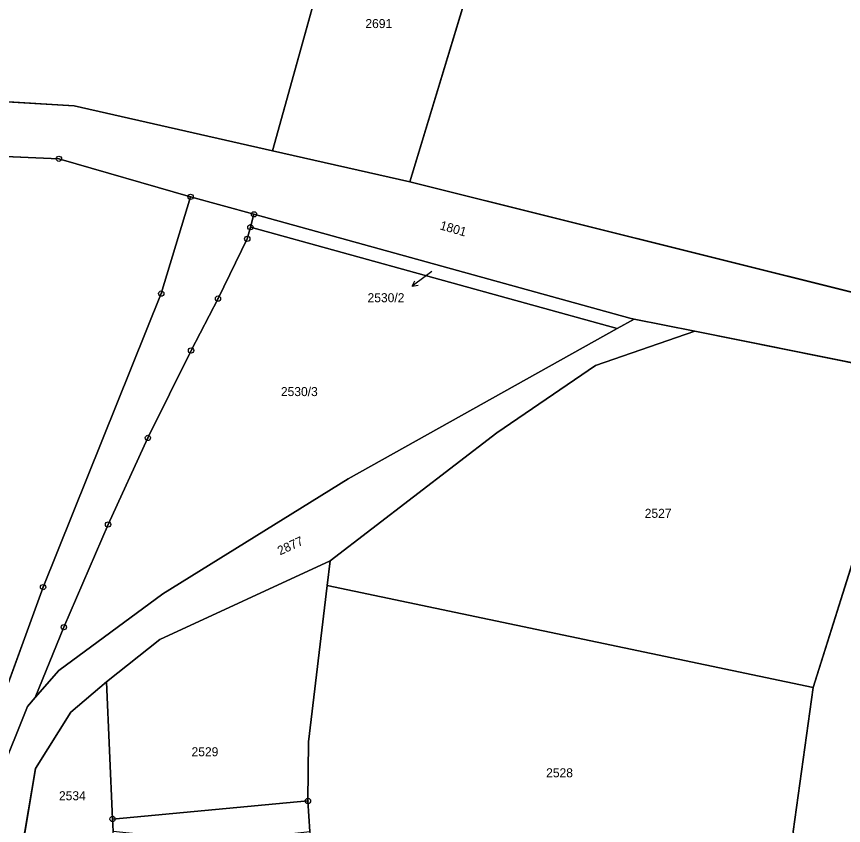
# Model space of a CAD drawing. Extents: x -689422 to -685210, y -987725 to -982160.
# Drawn here: x -688120 to -687963.9, y -985045.1 to -984892.5 of the extents above; entities that cross this region are included whole.
import ezdxf

# ---------------------------------------------------------------- set-up
doc = ezdxf.new("R2010")
doc.units = 0
for name, color, linetype in [('KN_Hranice_parcel', 7, 'Continuous'), ('KN_Parcelni cisla', 7, 'Continuous'), ('KN_Parcelni cisla_sipky', 7, 'Continuous'), ('KN_Polygon parcely', 7, 'Continuous'), ('KN_POZEMKY_ORNA PUDA', 7, 'Continuous'), ('KN_POZEMKY_OSTATNI PLOCHA', 7, 'Continuous'), ('KN_POZEMKY_TTP', 7, 'Continuous'), ('KN_VYUZITI_16_ostatni plocha_silnice', 7, 'Continuous'), ('KN_VYUZITI_17_ostatni plocha_ostatni komunikace', 7, 'Continuous'), ('KN_VYUZITI_26_ostatni plocha_jina plocha', 7, 'Continuous'), ('KN_Značky bodu BP', 7, 'Continuous')]:
    doc.layers.add(name, color=color, linetype=linetype)

msp = doc.modelspace()

# ---------------------------------------------------------------- linework, layer by layer
at = {"layer": 'KN_Hranice_parcel'}
for p, q in [((-688054.75, -984856.97), (-688071.7, -984917.84)), ((-688029.72, -984870.76), (-688045.75, -984923.73)), ((-688109.1, -984909.36), (-688135.6, -984907.8)), ((-688071.7, -984917.84), (-688109.1, -984909.36)), ((-688045.75, -984923.73), (-688071.7, -984917.84)), ((-687933.07, -984951.85), (-688045.75, -984923.73)), ((-688087.14, -984926.53), (-688075.18, -984929.83)), ((-688075.85, -984932.26), (-688075.18, -984929.83)), ((-688075.18, -984929.83), (-688004.29, -984949.41)), ((-688075.85, -984932.26), (-688006.65, -984951.37)), ((-688003.44, -984949.58), (-688006.65, -984951.37)), ((-688004.29, -984949.41), (-688003.44, -984949.58)), ((-688003.44, -984949.58), (-687992, -984951.88)), ((-688006.65, -984951.37), (-688057.41, -984979.74)), ((-687992, -984951.88), (-687951.09, -984960.09)), ((-687951.09, -984960.09), (-687969.67, -985019.07)), ((-688060.82, -984995.18), (-688061.38, -984999.83)), ((-688061.38, -984999.83), (-687969.67, -985019.07)), ((-688116.44, -985021.01), (-688111.05, -985007.71)), ((-688112.03, -985015.9), (-688116.44, -985021.01)), ((-688103.03, -985018), (-688101.87, -985043.91)), ((-688101.87, -985043.91), (-688064.99, -985040.5)), ((-688064.99, -985040.5), (-688064.65, -985046.25)), ((-688101.74, -985046.21), (-688101.87, -985043.91))]:
    msp.add_line(p, q, dxfattribs=at)
for points in [[(-688224.38, -984926.86), (-688135.11, -984918.37), (-688111.99, -984919.35), (-688087.14, -984926.53)], [(-688087.14, -984926.53), (-688092.68, -984944.78), (-688114.98, -985000.16), (-688130.72, -985043.38), (-688140.79, -985093.67), (-688146.2, -985115.12), (-688167.04, -985165.22), (-688188.83, -985206.74), (-688196.65, -985227.45)], [(-688111.05, -985007.71), (-688102.71, -984988.34), (-688095.2, -984972.01), (-688087.06, -984955.52), (-688081.97, -984945.73), (-688076.45, -984934.45), (-688075.85, -984932.26)], [(-687992, -984951.88), (-688010.74, -984958.35), (-688029.34, -984971.05), (-688060.82, -984995.18)], [(-688057.41, -984979.74), (-688092.38, -985001.41), (-688112.03, -985015.9)], [(-688060.82, -984995.18), (-688092.93, -985010.02), (-688103.03, -985018)], [(-688061.38, -984999.83), (-688064.91, -985029.35), (-688064.99, -985040.5)], [(-688103.03, -985018), (-688109.74, -985023.73), (-688116.43, -985034.39), (-688119.03, -985049.97)], [(-687969.67, -985019.07), (-687973.42, -985046.27), (-687970.54, -985067.74)], [(-688116.44, -985021.01), (-688117.91, -985022.71), (-688123.23, -985035.71)]]:
    msp.add_lwpolyline(points, dxfattribs=at)
at = {"layer": 'KN_Parcelni cisla_sipky'}
for p, q in [((-688041.63, -984940.62), (-688042.91, -984941.59)), ((-688042.91, -984941.59), (-688045.31, -984943.4)), ((-688045.31, -984943.4), (-688044.81, -984942.39)), ((-688045.31, -984943.4), (-688044.21, -984943.19))]:
    msp.add_line(p, q, dxfattribs=at)
at = {"layer": 'KN_Polygon parcely'}
for points in [[(-688020.21, -984840.51), (-688022.66, -984848.3), (-688025.6, -984857.65), (-688029.72, -984870.76), (-688045.75, -984923.73), (-687933.07, -984951.85), (-687920.13, -984929.58), (-687918.11, -984926.1), (-687895.54, -984885.62), (-687892.01, -984880.16), (-687920.52, -984865.97), (-687948.5, -984847.23), (-687990.86, -984807.63), (-687980.03, -984791.61), (-687934.69, -984827.72), (-687905.92, -984846), (-687881.59, -984864.1), (-687878.75, -984859.72), (-687886.08, -984854.31), (-687900.99, -984844.25), (-687936.37, -984819.42), (-687953.52, -984805.86), (-687979.39, -984782.71), (-688000.79, -984807.04)], [(-688130.8, -984802.1), (-688135.6, -984907.8), (-688109.1, -984909.36), (-688071.7, -984917.84), (-688054.75, -984856.97), (-688069.24, -984848.99), (-688103.56, -984830.08), (-688102.44, -984824.48)], [(-688054.75, -984856.97), (-688071.7, -984917.84), (-688045.75, -984923.73), (-688029.72, -984870.76)], [(-688087.14, -984926.53), (-688111.99, -984919.35), (-688135.11, -984918.37), (-688224.38, -984926.86), (-688221.04, -985020.73), (-688224.93, -985025.03), (-688222.87, -985075.69), (-688210.79, -985155.72), (-688200.56, -985209.85), (-688196.65, -985227.45), (-688188.83, -985206.74), (-688167.04, -985165.22), (-688146.2, -985115.12), (-688140.79, -985093.67), (-688130.72, -985043.38), (-688114.98, -985000.16), (-688092.68, -984944.78)], [(-688006.65, -984951.37), (-688003.44, -984949.58), (-688004.29, -984949.41), (-688075.18, -984929.83), (-688075.85, -984932.26)], [(-688057.41, -984979.74), (-688006.65, -984951.37), (-688075.85, -984932.26), (-688076.45, -984934.45), (-688081.97, -984945.73), (-688087.06, -984955.52), (-688095.2, -984972.01), (-688102.71, -984988.34), (-688111.05, -985007.71), (-688116.44, -985021.01), (-688112.03, -985015.9), (-688092.38, -985001.41)], [(-688010.74, -984958.35), (-688029.34, -984971.05), (-688060.82, -984995.18), (-688061.38, -984999.83), (-687969.67, -985019.07), (-687951.09, -984960.09), (-687992, -984951.88)], [(-687971.31, -985153.54), (-687972.15, -985168.6), (-687976.96, -985203.07), (-687954.78, -985204.79), (-687933.06, -985204.13), (-687920.91, -985204.87), (-687891.19, -985213.52), (-687880.52, -985142.35), (-687877.32, -985099.51), (-687865.57, -985059.05), (-687846.61, -985008.56), (-687923.44, -984968.56), (-687938.27, -984962.66), (-687951.09, -984960.09), (-687969.67, -985019.07), (-687973.42, -985046.27), (-687970.54, -985067.74), (-687968.9, -985094.24), (-687969.4, -985118.12), (-688058.44, -985104.36), (-688056.3, -985142.87)], [(-688060.82, -984995.18), (-688092.93, -985010.02), (-688103.03, -985018), (-688101.87, -985043.91), (-688064.99, -985040.5), (-688064.91, -985029.35), (-688061.38, -984999.83)], [(-688064.3, -985051.99), (-688037.79, -985054.88), (-687970.54, -985067.74), (-687973.42, -985046.27), (-687969.67, -985019.07), (-688061.38, -984999.83), (-688064.91, -985029.35), (-688064.99, -985040.5), (-688064.65, -985046.25)], [(-688103.03, -985018), (-688109.74, -985023.73), (-688116.43, -985034.39), (-688119.03, -985049.97), (-688101.54, -985049.6), (-688101.74, -985046.21), (-688101.87, -985043.91)], [(-688064.65, -985046.25), (-688064.99, -985040.5), (-688101.87, -985043.91), (-688101.74, -985046.21), (-688082.37, -985048.24)]]:
    msp.add_lwpolyline(points, close=True, dxfattribs=at)
for points in [[(-687537.11, -985161.39), (-687577.48, -985139.1), (-687603.25, -985125.69), (-687627.5, -985112.99), (-687648.4, -985100.74), (-687668.87, -985090.37), (-687673.16, -985088.01), (-687693.37, -985076.9), (-687714.49, -985065.3), (-687742.77, -985049.76), (-687769.32, -985035.17), (-687793.86, -985021.69), (-687933.07, -984951.85), (-688045.75, -984923.73), (-688071.7, -984917.84), (-688109.1, -984909.36), (-688135.6, -984907.8), (-688175.71, -984910.94), (-688216.8, -984914.64), (-688253.89, -984919.08), (-688291.84, -984923.63), (-688312.89, -984924.62), (-688430.45, -984936.4)], [(-688414.48, -984946.69), (-688406.43, -984945.6), (-688385.06, -984943.26), (-688352.86, -984939.75), (-688328.94, -984937.15), (-688289.65, -984933.1), (-688224.38, -984926.86), (-688135.11, -984918.37), (-688111.99, -984919.35), (-688087.14, -984926.53), (-688075.18, -984929.83), (-688004.29, -984949.41), (-688003.44, -984949.58), (-687992, -984951.88), (-687951.09, -984960.09)], [(-688167.67, -985179.32), (-688149.29, -985138.23), (-688141.81, -985122.23), (-688132.27, -985098.88), (-688131.38, -985079.86), (-688127.97, -985053.84), (-688123.23, -985035.71), (-688117.91, -985022.71), (-688116.44, -985021.01), (-688111.05, -985007.71), (-688102.71, -984988.34), (-688095.2, -984972.01), (-688087.06, -984955.52), (-688081.97, -984945.73), (-688076.45, -984934.45), (-688075.85, -984932.26), (-688075.18, -984929.83), (-688087.14, -984926.53), (-688092.68, -984944.78), (-688114.98, -985000.16), (-688130.72, -985043.38), (-688140.79, -985093.67), (-688146.2, -985115.12), (-688167.04, -985165.22)], [(-688029.34, -984971.05), (-688010.74, -984958.35), (-687992, -984951.88), (-688003.44, -984949.58), (-688006.65, -984951.37), (-688057.41, -984979.74), (-688092.38, -985001.41), (-688112.03, -985015.9), (-688116.44, -985021.01), (-688117.91, -985022.71), (-688123.23, -985035.71), (-688127.97, -985053.84), (-688131.38, -985079.86), (-688132.27, -985098.88), (-688141.81, -985122.23), (-688149.29, -985138.23), (-688167.67, -985179.32), (-688179.19, -985204.7)], [(-688141.37, -985138.38), (-688136.81, -985131.46), (-688135, -985127.68), (-688129.53, -985107.03), (-688119.03, -985049.97), (-688116.43, -985034.39), (-688109.74, -985023.73), (-688103.03, -985018), (-688092.93, -985010.02), (-688060.82, -984995.18), (-688029.34, -984971.05)]]:
    msp.add_lwpolyline(points, dxfattribs=at)
at = {"layer": 'KN_POZEMKY_ORNA PUDA'}
for p, q in [((-688071.7, -984917.84), (-688054.75, -984856.97)), ((-688054.75, -984856.97), (-688071.7, -984917.84)), ((-688029.72, -984870.76), (-688045.75, -984923.73)), ((-688109.1, -984909.36), (-688135.6, -984907.8)), ((-688071.7, -984917.84), (-688109.1, -984909.36)), ((-688045.75, -984923.73), (-688071.7, -984917.84)), ((-688135.11, -984918.37), (-688111.99, -984919.35)), ((-688111.99, -984919.35), (-688087.14, -984926.53)), ((-688087.14, -984926.53), (-688092.68, -984944.78)), ((-688092.68, -984944.78), (-688114.98, -985000.16)), ((-688010.74, -984958.35), (-687992, -984951.88)), ((-687992, -984951.88), (-687951.09, -984960.09)), ((-688029.34, -984971.05), (-688010.74, -984958.35)), ((-687969.67, -985019.07), (-687951.09, -984960.09)), ((-687951.09, -984960.09), (-687969.67, -985019.07)), ((-688060.82, -984995.18), (-688029.34, -984971.05)), ((-688061.38, -984999.83), (-688060.82, -984995.18)), ((-688114.98, -985000.16), (-688130.72, -985043.38)), ((-688064.91, -985029.35), (-688061.38, -984999.83)), ((-688061.38, -984999.83), (-687969.67, -985019.07)), ((-687969.67, -985019.07), (-688061.38, -984999.83)), ((-687973.42, -985046.27), (-687969.67, -985019.07)), ((-687969.67, -985019.07), (-687973.42, -985046.27)), ((-688064.99, -985040.5), (-688064.91, -985029.35)), ((-688064.65, -985046.25), (-688064.99, -985040.5))]:
    msp.add_line(p, q, dxfattribs=at)
at = {"layer": 'KN_POZEMKY_OSTATNI PLOCHA'}
for p, q in [((-688135.6, -984907.8), (-688109.1, -984909.36)), ((-688109.1, -984909.36), (-688071.7, -984917.84)), ((-688071.7, -984917.84), (-688045.75, -984923.73)), ((-688111.99, -984919.35), (-688135.11, -984918.37)), ((-688087.14, -984926.53), (-688111.99, -984919.35)), ((-688045.75, -984923.73), (-687933.07, -984951.85)), ((-688092.68, -984944.78), (-688087.14, -984926.53)), ((-688087.14, -984926.53), (-688075.18, -984929.83)), ((-688075.18, -984929.83), (-688087.14, -984926.53)), ((-688075.18, -984929.83), (-688075.85, -984932.26)), ((-688075.85, -984932.26), (-688075.18, -984929.83)), ((-688075.18, -984929.83), (-688004.29, -984949.41)), ((-688004.29, -984949.41), (-688075.18, -984929.83)), ((-688075.85, -984932.26), (-688076.45, -984934.45)), ((-688076.45, -984934.45), (-688075.85, -984932.26)), ((-688006.65, -984951.37), (-688075.85, -984932.26)), ((-688075.85, -984932.26), (-688006.65, -984951.37)), ((-688076.45, -984934.45), (-688081.97, -984945.73)), ((-688081.97, -984945.73), (-688076.45, -984934.45)), ((-688114.98, -985000.16), (-688092.68, -984944.78)), ((-688081.97, -984945.73), (-688087.06, -984955.52)), ((-688087.06, -984955.52), (-688081.97, -984945.73)), ((-688003.44, -984949.58), (-688006.65, -984951.37)), ((-688006.65, -984951.37), (-688003.44, -984949.58)), ((-688004.29, -984949.41), (-688003.44, -984949.58)), ((-688003.44, -984949.58), (-688004.29, -984949.41)), ((-688003.44, -984949.58), (-687992, -984951.88)), ((-687992, -984951.88), (-688003.44, -984949.58)), ((-688006.65, -984951.37), (-688057.41, -984979.74)), ((-688057.41, -984979.74), (-688006.65, -984951.37)), ((-687992, -984951.88), (-688010.74, -984958.35)), ((-687951.09, -984960.09), (-687992, -984951.88)), ((-688087.06, -984955.52), (-688095.2, -984972.01)), ((-688095.2, -984972.01), (-688087.06, -984955.52)), ((-688010.74, -984958.35), (-688029.34, -984971.05)), ((-688095.2, -984972.01), (-688102.71, -984988.34)), ((-688102.71, -984988.34), (-688095.2, -984972.01)), ((-688029.34, -984971.05), (-688060.82, -984995.18)), ((-688057.41, -984979.74), (-688092.38, -985001.41)), ((-688092.38, -985001.41), (-688057.41, -984979.74)), ((-688102.71, -984988.34), (-688111.05, -985007.71)), ((-688111.05, -985007.71), (-688102.71, -984988.34)), ((-688092.93, -985010.02), (-688060.82, -984995.18)), ((-688060.82, -984995.18), (-688092.93, -985010.02)), ((-688060.82, -984995.18), (-688061.38, -984999.83)), ((-688130.72, -985043.38), (-688114.98, -985000.16)), ((-688061.38, -984999.83), (-688064.91, -985029.35)), ((-688092.38, -985001.41), (-688112.03, -985015.9)), ((-688112.03, -985015.9), (-688092.38, -985001.41)), ((-688111.05, -985007.71), (-688116.44, -985021.01)), ((-688116.44, -985021.01), (-688111.05, -985007.71)), ((-688103.03, -985018), (-688092.93, -985010.02)), ((-688092.93, -985010.02), (-688103.03, -985018)), ((-688112.03, -985015.9), (-688116.44, -985021.01)), ((-688116.44, -985021.01), (-688112.03, -985015.9)), ((-688109.74, -985023.73), (-688103.03, -985018)), ((-688103.03, -985018), (-688109.74, -985023.73)), ((-688101.87, -985043.91), (-688103.03, -985018)), ((-688103.03, -985018), (-688101.87, -985043.91)), ((-688116.44, -985021.01), (-688117.91, -985022.71)), ((-688117.91, -985022.71), (-688116.44, -985021.01)), ((-688117.91, -985022.71), (-688123.23, -985035.71)), ((-688123.23, -985035.71), (-688117.91, -985022.71)), ((-688116.43, -985034.39), (-688109.74, -985023.73)), ((-688109.74, -985023.73), (-688116.43, -985034.39)), ((-688064.91, -985029.35), (-688064.99, -985040.5)), ((-688119.03, -985049.97), (-688116.43, -985034.39)), ((-688116.43, -985034.39), (-688119.03, -985049.97)), ((-688064.99, -985040.5), (-688101.87, -985043.91)), ((-688101.87, -985043.91), (-688064.99, -985040.5)), ((-688064.99, -985040.5), (-688064.65, -985046.25)), ((-688101.87, -985043.91), (-688101.74, -985046.21)), ((-688101.74, -985046.21), (-688101.87, -985043.91))]:
    msp.add_line(p, q, dxfattribs=at)
at = {"layer": 'KN_POZEMKY_TTP'}
for p, q in [((-688045.75, -984923.73), (-688029.72, -984870.76)), ((-687933.07, -984951.85), (-688045.75, -984923.73))]:
    msp.add_line(p, q, dxfattribs=at)
at = {"layer": 'KN_VYUZITI_16_ostatni plocha_silnice'}
for p, q in [((-688135.6, -984907.8), (-688109.1, -984909.36)), ((-688109.1, -984909.36), (-688071.7, -984917.84)), ((-688071.7, -984917.84), (-688045.75, -984923.73)), ((-688111.99, -984919.35), (-688135.11, -984918.37)), ((-688087.14, -984926.53), (-688111.99, -984919.35)), ((-688045.75, -984923.73), (-687933.07, -984951.85)), ((-688075.18, -984929.83), (-688087.14, -984926.53)), ((-688004.29, -984949.41), (-688075.18, -984929.83)), ((-688003.44, -984949.58), (-688004.29, -984949.41)), ((-687992, -984951.88), (-688003.44, -984949.58)), ((-687951.09, -984960.09), (-687992, -984951.88))]:
    msp.add_line(p, q, dxfattribs=at)
at = {"layer": 'KN_VYUZITI_17_ostatni plocha_ostatni komunikace'}
for p, q in [((-688092.68, -984944.78), (-688087.14, -984926.53)), ((-688087.14, -984926.53), (-688075.18, -984929.83)), ((-688075.18, -984929.83), (-688075.85, -984932.26)), ((-688075.85, -984932.26), (-688076.45, -984934.45)), ((-688076.45, -984934.45), (-688081.97, -984945.73)), ((-688114.98, -985000.16), (-688092.68, -984944.78)), ((-688081.97, -984945.73), (-688087.06, -984955.52)), ((-688006.65, -984951.37), (-688003.44, -984949.58)), ((-688003.44, -984949.58), (-687992, -984951.88)), ((-688057.41, -984979.74), (-688006.65, -984951.37)), ((-687992, -984951.88), (-688010.74, -984958.35)), ((-688087.06, -984955.52), (-688095.2, -984972.01)), ((-688010.74, -984958.35), (-688029.34, -984971.05)), ((-688095.2, -984972.01), (-688102.71, -984988.34)), ((-688029.34, -984971.05), (-688060.82, -984995.18)), ((-688092.38, -985001.41), (-688057.41, -984979.74)), ((-688102.71, -984988.34), (-688111.05, -985007.71)), ((-688060.82, -984995.18), (-688092.93, -985010.02)), ((-688130.72, -985043.38), (-688114.98, -985000.16)), ((-688112.03, -985015.9), (-688092.38, -985001.41)), ((-688111.05, -985007.71), (-688116.44, -985021.01)), ((-688092.93, -985010.02), (-688103.03, -985018)), ((-688116.44, -985021.01), (-688112.03, -985015.9)), ((-688103.03, -985018), (-688109.74, -985023.73)), ((-688116.44, -985021.01), (-688117.91, -985022.71)), ((-688117.91, -985022.71), (-688116.44, -985021.01)), ((-688117.91, -985022.71), (-688123.23, -985035.71)), ((-688123.23, -985035.71), (-688117.91, -985022.71)), ((-688109.74, -985023.73), (-688116.43, -985034.39)), ((-688116.43, -985034.39), (-688119.03, -985049.97))]:
    msp.add_line(p, q, dxfattribs=at)
at = {"layer": 'KN_VYUZITI_26_ostatni plocha_jina plocha'}
for p, q in [((-688075.85, -984932.26), (-688075.18, -984929.83)), ((-688075.18, -984929.83), (-688004.29, -984949.41)), ((-688076.45, -984934.45), (-688075.85, -984932.26)), ((-688006.65, -984951.37), (-688075.85, -984932.26)), ((-688075.85, -984932.26), (-688006.65, -984951.37)), ((-688081.97, -984945.73), (-688076.45, -984934.45)), ((-688087.06, -984955.52), (-688081.97, -984945.73)), ((-688003.44, -984949.58), (-688006.65, -984951.37)), ((-688004.29, -984949.41), (-688003.44, -984949.58)), ((-688006.65, -984951.37), (-688057.41, -984979.74)), ((-688095.2, -984972.01), (-688087.06, -984955.52)), ((-688102.71, -984988.34), (-688095.2, -984972.01)), ((-688057.41, -984979.74), (-688092.38, -985001.41)), ((-688111.05, -985007.71), (-688102.71, -984988.34)), ((-688092.93, -985010.02), (-688060.82, -984995.18)), ((-688060.82, -984995.18), (-688061.38, -984999.83)), ((-688061.38, -984999.83), (-688064.91, -985029.35)), ((-688092.38, -985001.41), (-688112.03, -985015.9)), ((-688116.44, -985021.01), (-688111.05, -985007.71)), ((-688103.03, -985018), (-688092.93, -985010.02)), ((-688112.03, -985015.9), (-688116.44, -985021.01)), ((-688109.74, -985023.73), (-688103.03, -985018)), ((-688101.87, -985043.91), (-688103.03, -985018)), ((-688103.03, -985018), (-688101.87, -985043.91)), ((-688116.43, -985034.39), (-688109.74, -985023.73)), ((-688064.91, -985029.35), (-688064.99, -985040.5)), ((-688119.03, -985049.97), (-688116.43, -985034.39)), ((-688064.99, -985040.5), (-688101.87, -985043.91)), ((-688101.87, -985043.91), (-688064.99, -985040.5)), ((-688064.99, -985040.5), (-688064.65, -985046.25)), ((-688101.87, -985043.91), (-688101.74, -985046.21)), ((-688101.74, -985046.21), (-688101.87, -985043.91))]:
    msp.add_line(p, q, dxfattribs=at)
at = {"layer": 'KN_Značky bodu BP'}
for centre, radius in [((-688111.99, -984919.35), 0.5), ((-688111.99, -984919.35), 0.0303), ((-688087.14, -984926.53), 0.5), ((-688087.14, -984926.53), 0.0303), ((-688075.18, -984929.83), 0.5), ((-688075.18, -984929.83), 0.0303), ((-688075.85, -984932.26), 0.5), ((-688075.85, -984932.26), 0.0303), ((-688076.45, -984934.45), 0.5), ((-688076.45, -984934.45), 0.0303), ((-688092.68, -984944.78), 0.5), ((-688092.68, -984944.78), 0.0303), ((-688081.97, -984945.73), 0.5), ((-688081.97, -984945.73), 0.0303), ((-688087.06, -984955.52), 0.5), ((-688087.06, -984955.52), 0.0303), ((-688095.2, -984972.01), 0.5), ((-688095.2, -984972.01), 0.0303), ((-688102.71, -984988.34), 0.5), ((-688102.71, -984988.34), 0.0303), ((-688114.98, -985000.16), 0.5), ((-688114.98, -985000.16), 0.0303), ((-688111.05, -985007.71), 0.5), ((-688111.05, -985007.71), 0.0303), ((-688064.99, -985040.5), 0.5), ((-688064.99, -985040.5), 0.0303), ((-688101.87, -985043.91), 0.5), ((-688101.87, -985043.91), 0.0303)]:
    msp.add_circle(centre, radius, dxfattribs=at)

# ---------------------------------------------------------------- texts
at = {"layer": 'KN_Parcelni cisla'}
for s, p in [('2691', (-688054.16, -984894.69)), ('2530/2', (-688053.75, -984946.41)), ('2530/3', (-688070.1, -984964.12)), ('2527', (-688001.45, -984987.09)), ('2529', (-688086.96, -985032.07)), ('2528', (-688020.05, -985036.04)), ('2534', (-688111.98, -985040.37))]:
    msp.add_text(s, height=1.7, dxfattribs=at).set_placement(p)
for s, rotation, p in [('1801', 344, (-688040.23, -984932.64)), ('2877', 25, (-688070.27, -984994.19))]:
    msp.add_text(s, height=1.7, rotation=rotation, dxfattribs=at).set_placement(p)

doc.saveas('drawing.dxf')
